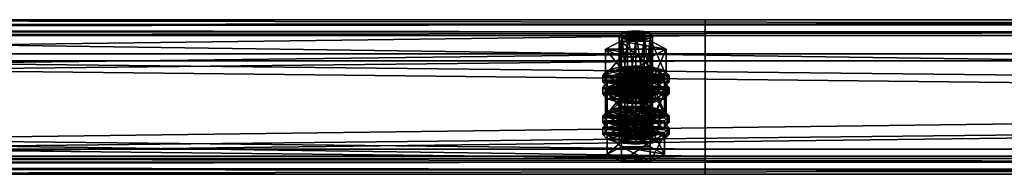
# Model space of a CAD drawing. Header units: millimetres. Extents: x 60485 to 71303, y 100 to 16900.
# Tile 884 of 1056: x 65852 to 66208, y 11183 to 11239. Entities that reach past the tile are written whole.
import ezdxf

# ---------------------------------------------------------------- set-up
doc = ezdxf.new("R2010")
doc.units = ezdxf.units.MM
doc.layers.add('13', color=7, linetype='Continuous')
doc.layers.add('9', color=7, linetype='Continuous')

msp = doc.modelspace()

# ---------------------------------------------------------------- meshes
at = {"layer": '13', "color": 7}
mesh = msp.add_polyface(dxfattribs=at)
corners = [(66075, 11231.12, 4822.22), (66072, 11231.36, 4822.99), (66072, 11210.32, 4829.43), (66069.8, 11232, 4825.09), (66069.8, 11210.96, 4831.53), (66069, 11232.88, 4827.96), (66069, 11211.84, 4834.4), (66069.8, 11233.76, 4830.83), (66069.8, 11212.72, 4837.26), (66072, 11234.4, 4832.93), (66072, 11213.36, 4839.36), (66075, 11234.63, 4833.7), (66075, 11213.6, 4840.13), (66078, 11231.36, 4822.99), (66080.2, 11232, 4825.09), (66081, 11232.88, 4827.96), (66080.2, 11233.76, 4830.83), (66078, 11234.4, 4832.93), (66080.48, 11225.32, 4820.34), (66069.52, 11225.32, 4820.34), (66069.52, 11215.76, 4823.26), (66064.03, 11228.1, 4829.42), (66064.03, 11218.53, 4832.35), (66069.52, 11230.88, 4838.51), (66069.52, 11221.31, 4841.43), (66080.48, 11221.31, 4841.43), (66085.97, 11228.1, 4829.42), (66080.48, 11215.76, 4823.26), (66064.61, 11215.99, 4839.4), (66085.39, 11215.99, 4839.4), (66069, 11217.27, 4843.6), (66081, 11217.27, 4843.6), (66075, 11217.74, 4845.14), (66064.61, 11216.78, 4826.61), (66063, 11218.53, 4832.35), (66063, 11216.14, 4833.08), (66064.61, 11220.29, 4838.09), (66064.61, 11217.9, 4838.82), (66069, 11221.57, 4842.29), (66069, 11219.18, 4843.02), (66075, 11222.04, 4843.82), (66075, 11219.65, 4844.55), (66085.39, 11216.78, 4826.61), (66087, 11218.53, 4832.35), (66085.39, 11220.29, 4838.09), (66081, 11221.57, 4842.29), (66085.39, 11217.9, 4838.82), (66087, 11216.14, 4833.08), (66072, 11216.73, 4775.18), (66078, 11216.73, 4775.18), (66069.8, 11217.38, 4777.28), (66080.2, 11217.38, 4777.28), (66069, 11218.25, 4780.15), (66081, 11218.25, 4780.15), (66069.8, 11219.13, 4783.02), (66080.2, 11219.13, 4783.02), (66072, 11219.77, 4785.12)]
mesh.append_faces([[corners[k] for k in face] for face in [(5, 8, 6, 6), (7, 10, 8, 8), (9, 12, 10, 10), (13, 1, 0, 0), (9, 17, 11, 11), (19, 22, 20, 20), (21, 24, 22, 22), (23, 25, 24, 24), (18, 21, 19, 19), (30, 31, 32, 32), (34, 37, 35, 35), (36, 39, 37, 37), (38, 41, 39, 39), (38, 45, 40, 40)]], dxfattribs={"vtx0": -1, "color": 7})
mesh.append_faces([[corners[k] for k in face] for face in [(1, 13, 3, 3), (3, 14, 5, 5), (5, 15, 7, 7), (7, 16, 9, 9), (21, 26, 23, 23), (24, 27, 22, 22), (28, 29, 30, 30), (33, 42, 34, 34), (34, 43, 36, 36), (36, 44, 38, 38), (39, 46, 37, 37), (37, 47, 35, 35), (48, 49, 50, 50), (50, 51, 52, 52), (52, 53, 54, 54), (54, 55, 56, 56)]], dxfattribs={"vtx0": -1, "vtx1": -1, "color": 7})
mesh.append_faces([[corners[k] for k in face] for face in [(0, 1, 2, 2), (1, 3, 4, 4), (3, 5, 6, 6), (5, 7, 8, 8), (7, 9, 10, 10), (9, 11, 12, 12), (18, 19, 20, 20), (19, 21, 22, 22), (21, 23, 24, 24), (33, 34, 35, 35), (34, 36, 37, 37), (36, 38, 39, 39), (38, 40, 41, 41)]], dxfattribs={"vtx2": -1, "vtx3": -1, "color": 7})
mesh = msp.add_polyface(dxfattribs=at)
corners = [(66081, 11232.88, 4827.96), (66080.2, 11232, 4825.09), (66080.2, 11210.96, 4831.53), (66081, 11211.84, 4834.4), (66078, 11231.36, 4822.99), (66078, 11210.32, 4829.43), (66075, 11231.12, 4822.22), (66075, 11210.09, 4828.66), (66075, 11234.63, 4833.7), (66078, 11234.4, 4832.93), (66078, 11213.36, 4839.36), (66075, 11213.6, 4840.13), (66080.2, 11233.76, 4830.83), (66080.2, 11212.72, 4837.26), (66069.8, 11232, 4825.09), (66069, 11232.88, 4827.96), (66069.8, 11233.76, 4830.83), (66072, 11234.4, 4832.93), (66085.97, 11228.1, 4829.42), (66080.48, 11225.32, 4820.34), (66080.48, 11215.76, 4823.26), (66085.97, 11218.53, 4832.35), (66069.52, 11215.76, 4823.26), (66069.52, 11230.88, 4838.51), (66080.48, 11230.88, 4838.51), (66080.48, 11221.31, 4841.43), (66064.03, 11228.1, 4829.42), (66069.52, 11221.31, 4841.43), (66069, 11217.27, 4843.6), (66085.39, 11215.99, 4839.4), (66081, 11217.27, 4843.6), (66075, 11222.04, 4843.82), (66081, 11221.57, 4842.29), (66081, 11219.18, 4843.02), (66075, 11219.65, 4844.55), (66085.39, 11220.29, 4838.09), (66085.39, 11217.9, 4838.82), (66087, 11218.53, 4832.35), (66087, 11216.14, 4833.08), (66063, 11218.53, 4832.35), (66085.39, 11216.78, 4826.61), (66064.61, 11220.29, 4838.09), (66069, 11221.57, 4842.29), (66069, 11219.18, 4843.02), (66064.61, 11217.9, 4838.82), (66078, 11216.73, 4775.18), (66072, 11216.73, 4775.18), (66075, 11216.5, 4774.41), (66069.8, 11217.38, 4777.28), (66080.2, 11217.38, 4777.28), (66069, 11218.25, 4780.15), (66081, 11218.25, 4780.15), (66069.8, 11219.13, 4783.02), (66080.2, 11219.13, 4783.02), (66072, 11219.77, 4785.12), (66078, 11219.77, 4785.12), (66075, 11220.01, 4785.88)]
mesh.append_faces([[corners[k] for k in face] for face in [(0, 2, 3, 3), (8, 10, 11, 11), (9, 13, 10, 10), (12, 3, 13, 13), (18, 20, 21, 21), (19, 22, 20, 20), (24, 21, 25, 25), (23, 18, 24, 24), (21, 27, 25, 25), (31, 33, 34, 34), (32, 36, 33, 33), (35, 38, 36, 36), (33, 43, 34, 34), (45, 46, 47, 47), (54, 55, 56, 56)]], dxfattribs={"vtx0": -1, "color": 7})
mesh.append_faces([[corners[k] for k in face] for face in [(14, 4, 1, 1), (15, 1, 0, 0), (16, 0, 12, 12), (17, 12, 9, 9), (26, 19, 18, 18), (27, 21, 20, 20), (28, 29, 30, 30), (39, 40, 37, 37), (41, 37, 35, 35), (42, 35, 32, 32), (43, 33, 36, 36), (44, 36, 38, 38), (48, 45, 49, 49), (50, 49, 51, 51), (52, 51, 53, 53), (54, 53, 55, 55)]], dxfattribs={"vtx0": -1, "vtx2": -1, "vtx3": -1, "color": 7})
mesh.append_faces([[corners[k] for k in face] for face in [(0, 1, 2, 2), (1, 4, 5, 5), (4, 6, 7, 7), (8, 9, 10, 10), (9, 12, 13, 13), (12, 0, 3, 3), (18, 19, 20, 20), (23, 24, 25, 25), (24, 18, 21, 21), (31, 32, 33, 33), (32, 35, 36, 36), (35, 37, 38, 38)]], dxfattribs={"vtx2": -1, "vtx3": -1, "color": 7})
mesh = msp.add_polyface(dxfattribs=at)
corners = [(66075, 11231.12, 4822.22), (66072, 11210.32, 4829.43), (66075, 11210.09, 4828.66), (66072, 11231.36, 4822.99), (66069.8, 11210.96, 4831.53), (66069.8, 11232, 4825.09), (66069, 11211.84, 4834.4), (66075, 11213.6, 4840.13), (66080.2, 11212.72, 4837.26), (66072, 11213.36, 4839.36), (66069.8, 11212.72, 4837.26), (66081, 11211.84, 4834.4), (66080.2, 11210.96, 4831.53), (66078, 11210.32, 4829.43), (66064.61, 11211.84, 4834.4), (66069.8, 11214.47, 4843), (66069.8, 11207.3, 4845.2), (66080.2, 11209.21, 4825.79), (66069.8, 11209.21, 4825.79), (66085.39, 11211.84, 4834.4), (66064.03, 11218.53, 4832.35), (66080.48, 11215.76, 4823.26), (66069.52, 11215.76, 4823.26), (66075, 11210.72, 4822.19), (66069, 11211.19, 4823.73), (66069, 11208.8, 4824.46), (66064.61, 11212.48, 4827.93), (66064.61, 11210.09, 4828.66), (66063, 11214.23, 4833.66), (66063, 11211.84, 4834.4), (66064.61, 11215.99, 4839.4), (66064.61, 11213.6, 4840.13), (66069, 11217.27, 4843.6), (66069, 11214.88, 4844.33), (66075, 11217.74, 4845.14), (66075, 11215.35, 4845.87), (66081, 11211.19, 4823.73), (66085.39, 11212.48, 4827.93), (66087, 11214.23, 4833.66), (66085.39, 11213.6, 4840.13), (66087, 11211.84, 4834.4), (66085.39, 11210.09, 4828.66), (66075, 11215.02, 4820.87), (66069, 11215.49, 4822.41), (66069, 11213.1, 4823.14), (66075, 11212.63, 4821.6), (66064.61, 11216.78, 4826.61), (66064.61, 11214.39, 4827.34), (66063, 11216.14, 4833.08), (66081, 11215.49, 4822.41), (66085.39, 11214.39, 4827.34), (66081, 11213.1, 4823.14), (66072, 11219.77, 4785.12), (66075, 11220.01, 4785.88), (66075, 11198.97, 4792.32), (66064.03, 11213.47, 4781.61), (66069.52, 11216.25, 4790.69), (66069.52, 11206.69, 4793.62), (66080.48, 11210.69, 4772.53), (66069.52, 11210.69, 4772.53), (66085.97, 11213.47, 4781.61)]
mesh.append_faces([[corners[k] for k in face] for face in [(0, 1, 2, 2), (3, 4, 1, 1), (5, 6, 4, 4), (1, 13, 2, 2), (17, 14, 18, 18), (20, 21, 22, 22), (24, 27, 25, 25), (26, 29, 27, 27), (28, 31, 29, 29), (30, 33, 31, 31), (32, 35, 33, 33), (36, 24, 23, 23), (42, 44, 45, 45), (43, 47, 44, 44), (46, 48, 47, 47), (58, 55, 59, 59)]], dxfattribs={"vtx0": -1, "color": 7})
mesh.append_faces([[corners[k] for k in face] for face in [(7, 8, 9, 9), (9, 8, 10, 10), (10, 11, 6, 6), (6, 12, 4, 4), (4, 13, 1, 1), (14, 19, 15, 15), (24, 36, 26, 26), (26, 37, 28, 28), (28, 38, 30, 30), (33, 39, 31, 31), (31, 40, 29, 29), (29, 41, 27, 27), (43, 49, 46, 46), (48, 50, 47, 47), (47, 51, 44, 44), (55, 60, 56, 56)]], dxfattribs={"vtx0": -1, "vtx1": -1, "color": 7})
mesh.append_faces([[corners[k] for k in face] for face in [(14, 15, 16, 16), (23, 24, 25, 25), (24, 26, 27, 27), (26, 28, 29, 29), (28, 30, 31, 31), (30, 32, 33, 33), (32, 34, 35, 35), (42, 43, 44, 44), (43, 46, 47, 47), (52, 53, 54, 54), (55, 56, 57, 57)]], dxfattribs={"vtx2": -1, "vtx3": -1, "color": 7})
mesh = msp.add_polyface(dxfattribs=at)
corners = [(66080.2, 11232, 4825.09), (66078, 11210.32, 4829.43), (66080.2, 11210.96, 4831.53), (66078, 11231.36, 4822.99), (66075, 11210.09, 4828.66), (66080.2, 11212.72, 4837.26), (66075, 11213.6, 4840.13), (66078, 11213.36, 4839.36), (66069.8, 11212.72, 4837.26), (66081, 11211.84, 4834.4), (66069, 11211.84, 4834.4), (66069.8, 11210.96, 4831.53), (66069.8, 11214.47, 4843), (66080.2, 11214.47, 4843), (66080.2, 11207.3, 4845.2), (66064.61, 11211.84, 4834.4), (66080.2, 11209.21, 4825.79), (66085.39, 11211.84, 4834.4), (66087, 11214.23, 4833.66), (66085.39, 11212.48, 4827.93), (66085.39, 11210.09, 4828.66), (66087, 11211.84, 4834.4), (66081, 11211.19, 4823.73), (66081, 11208.8, 4824.46), (66075, 11210.72, 4822.19), (66075, 11208.33, 4822.92), (66075, 11217.74, 4845.14), (66081, 11217.27, 4843.6), (66081, 11214.88, 4844.33), (66075, 11215.35, 4845.87), (66085.39, 11215.99, 4839.4), (66085.39, 11213.6, 4840.13), (66064.61, 11212.48, 4827.93), (66063, 11214.23, 4833.66), (66064.61, 11215.99, 4839.4), (66069, 11214.88, 4844.33), (66064.61, 11213.6, 4840.13), (66063, 11211.84, 4834.4), (66064.61, 11210.09, 4828.66), (66087, 11218.53, 4832.35), (66085.39, 11216.78, 4826.61), (66085.39, 11214.39, 4827.34), (66087, 11216.14, 4833.08), (66081, 11215.49, 4822.41), (66081, 11213.1, 4823.14), (66075, 11215.02, 4820.87), (66075, 11212.63, 4821.6), (66069, 11215.49, 4822.41), (66064.61, 11216.78, 4826.61), (66063, 11216.14, 4833.08), (66064.61, 11214.39, 4827.34), (66069, 11213.1, 4823.14), (66069.52, 11216.25, 4790.69), (66080.48, 11216.25, 4790.69), (66080.48, 11206.69, 4793.62), (66085.97, 11213.47, 4781.61), (66085.97, 11203.91, 4784.53), (66064.03, 11213.47, 4781.61), (66080.48, 11210.69, 4772.53)]
mesh.append_faces([[corners[k] for k in face] for face in [(0, 1, 2, 2), (3, 4, 1, 1), (5, 6, 7, 7), (12, 17, 13, 13), (18, 20, 21, 21), (19, 23, 20, 20), (26, 28, 29, 29), (27, 31, 28, 28), (30, 21, 31, 31), (28, 35, 29, 29), (39, 41, 42, 42), (40, 44, 41, 41), (43, 46, 44, 44), (43, 47, 45, 45), (51, 44, 46, 46), (52, 55, 53, 53)]], dxfattribs={"vtx0": -1, "color": 7})
mesh.append_faces([[corners[k] for k in face] for face in [(8, 5, 9, 9), (10, 9, 2, 2), (11, 2, 1, 1), (15, 16, 17, 17), (32, 22, 19, 19), (33, 19, 18, 18), (34, 18, 30, 30), (35, 28, 31, 31), (36, 31, 21, 21), (37, 21, 20, 20), (38, 20, 23, 23), (48, 43, 40, 40), (49, 42, 41, 41), (50, 41, 44, 44), (57, 58, 55, 55)]], dxfattribs={"vtx0": -1, "vtx2": -1, "vtx3": -1, "color": 7})
mesh.append_faces([[corners[k] for k in face] for face in [(12, 13, 14, 14), (18, 19, 20, 20), (19, 22, 23, 23), (22, 24, 25, 25), (26, 27, 28, 28), (27, 30, 31, 31), (30, 18, 21, 21), (39, 40, 41, 41), (40, 43, 44, 44), (43, 45, 46, 46), (52, 53, 54, 54), (53, 55, 56, 56)]], dxfattribs={"vtx2": -1, "vtx3": -1, "color": 7})
mesh = msp.add_polyface(dxfattribs=at)
corners = [(66085.39, 11211.84, 4834.4), (66080.2, 11209.21, 4825.79), (66080.2, 11202.04, 4827.98), (66085.39, 11204.67, 4836.59), (66069.8, 11202.04, 4827.98), (66080.2, 11214.47, 4843), (66080.2, 11207.3, 4845.2), (66069.8, 11207.3, 4845.2), (66081, 11211.19, 4823.73), (66075, 11208.33, 4822.92), (66081, 11208.8, 4824.46), (66081, 11218.25, 4780.15), (66080.2, 11217.38, 4777.28), (66080.2, 11196.34, 4783.71), (66081, 11197.22, 4786.58), (66078, 11216.73, 4775.18), (66078, 11195.7, 4781.61), (66075, 11216.5, 4774.41), (66075, 11195.46, 4780.84), (66075, 11220.01, 4785.88), (66078, 11219.77, 4785.12), (66078, 11198.73, 4791.55), (66075, 11198.97, 4792.32), (66080.2, 11219.13, 4783.02), (66080.2, 11198.09, 4789.45), (66085.97, 11213.47, 4781.61), (66080.48, 11210.69, 4772.53), (66080.48, 11201.13, 4775.45), (66085.97, 11203.91, 4784.53), (66069.52, 11201.13, 4775.45), (66080.48, 11216.25, 4790.69), (66080.48, 11206.69, 4793.62), (66069.52, 11206.69, 4793.62), (66075, 11203.12, 4797.33), (66081, 11202.65, 4795.79), (66081, 11200.25, 4796.52), (66069, 11202.65, 4795.79), (66085.39, 11201.36, 4791.59), (66087, 11203.91, 4784.53), (66085.39, 11202.15, 4778.8), (66085.39, 11199.76, 4779.53), (66087, 11201.52, 4785.27), (66075, 11207.42, 4796.01), (66081, 11206.95, 4794.47), (66081, 11204.56, 4795.2), (66075, 11205.03, 4796.74), (66085.39, 11205.66, 4790.27), (66085.39, 11203.27, 4791), (66064.61, 11202.15, 4778.8), (66081, 11200.87, 4774.6), (66063, 11203.91, 4784.53), (66064.61, 11205.66, 4790.27), (66069, 11206.95, 4794.47), (66064.61, 11203.27, 4791)]
mesh.append_faces([[corners[k] for k in face] for face in [(0, 2, 3, 3), (1, 4, 2, 2), (5, 3, 6, 6), (3, 7, 6, 6), (8, 9, 10, 10), (11, 13, 14, 14), (12, 16, 13, 13), (19, 21, 22, 22), (20, 24, 21, 21), (23, 14, 24, 24), (25, 27, 28, 28), (26, 29, 27, 27), (30, 28, 31, 31), (28, 32, 31, 31), (36, 34, 33, 33), (38, 40, 41, 41), (42, 44, 45, 45), (43, 47, 44, 44), (46, 41, 47, 47), (52, 43, 42, 42), (47, 45, 44, 44)]], dxfattribs={"vtx0": -1, "color": 7})
mesh.append_faces([[corners[k] for k in face] for face in [(7, 3, 2, 2), (32, 28, 27, 27), (36, 37, 34, 34), (48, 49, 39, 39), (50, 39, 38, 38), (51, 38, 46, 46), (52, 46, 43, 43), (53, 47, 41, 41)]], dxfattribs={"vtx0": -1, "vtx2": -1, "vtx3": -1, "color": 7})
mesh.append_faces([[corners[k] for k in face] for face in [(0, 1, 2, 2), (5, 0, 3, 3), (11, 12, 13, 13), (12, 15, 16, 16), (15, 17, 18, 18), (19, 20, 21, 21), (20, 23, 24, 24), (23, 11, 14, 14), (25, 26, 27, 27), (33, 34, 35, 35), (38, 39, 40, 40), (42, 43, 44, 44), (43, 46, 47, 47), (46, 38, 41, 41)]], dxfattribs={"vtx2": -1, "vtx3": -1, "color": 7})
mesh = msp.add_polyface(dxfattribs=at)
corners = [(66080.2, 11209.21, 4825.79), (66069.8, 11209.21, 4825.79), (66069.8, 11202.04, 4827.98), (66064.61, 11211.84, 4834.4), (66064.61, 11204.67, 4836.59), (66069.8, 11207.3, 4845.2), (66069.8, 11214.47, 4843), (66080.2, 11207.3, 4845.2), (66080.2, 11202.04, 4827.98), (66075, 11210.72, 4822.19), (66069, 11208.8, 4824.46), (66075, 11208.33, 4822.92), (66064.61, 11210.09, 4828.66), (66081, 11208.8, 4824.46), (66075, 11216.5, 4774.41), (66072, 11216.73, 4775.18), (66072, 11195.7, 4781.61), (66069.8, 11217.38, 4777.28), (66069.8, 11196.34, 4783.71), (66069, 11218.25, 4780.15), (66069, 11197.22, 4786.58), (66069.8, 11219.13, 4783.02), (66069.8, 11198.09, 4789.45), (66072, 11219.77, 4785.12), (66072, 11198.73, 4791.55), (66075, 11198.97, 4792.32), (66080.48, 11210.69, 4772.53), (66069.52, 11210.69, 4772.53), (66069.52, 11201.13, 4775.45), (66064.03, 11213.47, 4781.61), (66064.03, 11203.91, 4784.53), (66069.52, 11206.69, 4793.62), (66069.52, 11216.25, 4790.69), (66080.48, 11206.69, 4793.62), (66080.48, 11201.13, 4775.45), (66064.61, 11201.36, 4791.59), (66069, 11202.65, 4795.79), (66069, 11200.25, 4796.52), (66075, 11203.12, 4797.33), (66075, 11200.73, 4798.06), (66085.39, 11201.36, 4791.59), (66064.61, 11202.15, 4778.8), (66063, 11203.91, 4784.53), (66063, 11201.52, 4785.27), (66064.61, 11205.66, 4790.27), (66064.61, 11203.27, 4791), (66069, 11206.95, 4794.47), (66069, 11204.56, 4795.2), (66075, 11207.42, 4796.01), (66075, 11205.03, 4796.74), (66069, 11200.87, 4774.6), (66081, 11200.87, 4774.6), (66085.39, 11202.15, 4778.8), (66087, 11203.91, 4784.53), (66085.39, 11205.66, 4790.27), (66085.39, 11203.27, 4791), (66087, 11201.52, 4785.27)]
mesh.append_faces([[corners[k] for k in face] for face in [(1, 4, 2, 2), (3, 5, 4, 4), (6, 7, 5, 5), (4, 8, 2, 2), (9, 10, 11, 11), (10, 13, 11, 11), (17, 20, 18, 18), (19, 22, 20, 20), (21, 24, 22, 22), (23, 25, 24, 24), (27, 30, 28, 28), (29, 31, 30, 30), (32, 33, 31, 31), (30, 34, 28, 28), (42, 45, 43, 43), (44, 47, 45, 45), (46, 49, 47, 47)]], dxfattribs={"vtx0": -1, "color": 7})
mesh.append_faces([[corners[k] for k in face] for face in [(5, 8, 4, 4), (12, 13, 10, 10), (31, 34, 30, 30), (35, 40, 36, 36), (50, 51, 41, 41), (41, 52, 42, 42), (42, 53, 44, 44), (44, 54, 46, 46), (49, 55, 47, 47), (47, 55, 45, 45), (45, 56, 43, 43)]], dxfattribs={"vtx0": -1, "vtx1": -1, "color": 7})
mesh.append_faces([[corners[k] for k in face] for face in [(0, 1, 2, 2), (1, 3, 4, 4), (14, 15, 16, 16), (15, 17, 18, 18), (17, 19, 20, 20), (19, 21, 22, 22), (21, 23, 24, 24), (26, 27, 28, 28), (27, 29, 30, 30), (35, 36, 37, 37), (36, 38, 39, 39), (41, 42, 43, 43), (42, 44, 45, 45), (44, 46, 47, 47), (46, 48, 49, 49)]], dxfattribs={"vtx2": -1, "vtx3": -1, "color": 7})
mesh = msp.add_polyface(dxfattribs=at)
corners = [(66075, 11216.5, 4774.41), (66072, 11195.7, 4781.61), (66075, 11195.46, 4780.84), (66072, 11216.73, 4775.18), (66069.8, 11196.34, 4783.71), (66078, 11198.73, 4791.55), (66072, 11198.73, 4791.55), (66075, 11198.97, 4792.32), (66080.2, 11198.09, 4789.45), (66069.8, 11198.09, 4789.45), (66081, 11197.22, 4786.58), (66069, 11197.22, 4786.58), (66080.2, 11196.34, 4783.71), (66078, 11195.7, 4781.61), (66080.2, 11194.58, 4777.98), (66069.8, 11194.58, 4777.98), (66069.8, 11187.41, 4780.17), (66064.61, 11197.22, 4786.58), (66064.61, 11190.04, 4788.78), (66069.8, 11199.85, 4795.19), (66069.8, 11192.68, 4797.38), (66080.2, 11192.68, 4797.38), (66085.39, 11197.22, 4786.58), (66080.2, 11187.41, 4780.17), (66075, 11196.1, 4774.38), (66069, 11196.57, 4775.91), (66069, 11194.18, 4776.64), (66075, 11193.7, 4775.11), (66064.61, 11197.85, 4780.11), (66064.61, 11195.46, 4780.84), (66063, 11199.61, 4785.85), (66063, 11197.22, 4786.58), (66064.61, 11201.36, 4791.59), (66064.61, 11198.97, 4792.32), (66069, 11200.25, 4796.52), (66069, 11202.65, 4795.79), (66075, 11200.73, 4798.06), (66081, 11196.57, 4775.91), (66085.39, 11197.85, 4780.11), (66087, 11199.61, 4785.85), (66085.39, 11198.97, 4792.32), (66087, 11197.22, 4786.58), (66085.39, 11195.46, 4780.84), (66081, 11194.18, 4776.64), (66075, 11200.4, 4773.06), (66069, 11200.87, 4774.6), (66069, 11198.48, 4775.33), (66075, 11198.01, 4773.79), (66064.61, 11202.15, 4778.8), (66064.61, 11199.76, 4779.53), (66063, 11201.52, 4785.27), (66085.39, 11199.76, 4779.53), (66081, 11198.48, 4775.33)]
mesh.append_faces([[corners[k] for k in face] for face in [(0, 1, 2, 2), (3, 4, 1, 1), (5, 6, 7, 7), (1, 13, 2, 2), (15, 18, 16, 16), (17, 20, 18, 18), (19, 21, 20, 20), (14, 17, 15, 15), (18, 23, 16, 16), (24, 26, 27, 27), (25, 29, 26, 26), (28, 31, 29, 29), (30, 33, 31, 31), (32, 34, 33, 33), (35, 36, 34, 34), (44, 46, 47, 47), (45, 49, 46, 46), (48, 50, 49, 49)]], dxfattribs={"vtx0": -1, "color": 7})
mesh.append_faces([[corners[k] for k in face] for face in [(6, 8, 9, 9), (9, 10, 11, 11), (11, 12, 4, 4), (4, 13, 1, 1), (17, 22, 19, 19), (20, 23, 18, 18), (25, 37, 28, 28), (28, 38, 30, 30), (30, 39, 32, 32), (36, 40, 34, 34), (34, 40, 33, 33), (33, 41, 31, 31), (31, 42, 29, 29), (29, 43, 26, 26), (50, 51, 49, 49), (49, 52, 46, 46)]], dxfattribs={"vtx0": -1, "vtx1": -1, "color": 7})
mesh.append_faces([[corners[k] for k in face] for face in [(14, 15, 16, 16), (15, 17, 18, 18), (17, 19, 20, 20), (24, 25, 26, 26), (25, 28, 29, 29), (28, 30, 31, 31), (30, 32, 33, 33), (44, 45, 46, 46), (45, 48, 49, 49)]], dxfattribs={"vtx2": -1, "vtx3": -1, "color": 7})
mesh = msp.add_polyface(dxfattribs=at)
corners = [(66078, 11216.73, 4775.18), (66075, 11195.46, 4780.84), (66078, 11195.7, 4781.61), (66072, 11198.73, 4791.55), (66078, 11198.73, 4791.55), (66080.2, 11198.09, 4789.45), (66069.8, 11198.09, 4789.45), (66081, 11197.22, 4786.58), (66069, 11197.22, 4786.58), (66080.2, 11196.34, 4783.71), (66069.8, 11196.34, 4783.71), (66085.39, 11197.22, 4786.58), (66080.2, 11194.58, 4777.98), (66080.2, 11187.41, 4780.17), (66085.39, 11190.04, 4788.78), (66069.8, 11187.41, 4780.17), (66069.8, 11199.85, 4795.19), (66080.2, 11199.85, 4795.19), (66080.2, 11192.68, 4797.38), (66064.61, 11197.22, 4786.58), (66069.8, 11192.68, 4797.38), (66087, 11199.61, 4785.85), (66085.39, 11197.85, 4780.11), (66085.39, 11195.46, 4780.84), (66087, 11197.22, 4786.58), (66081, 11196.57, 4775.91), (66081, 11194.18, 4776.64), (66075, 11196.1, 4774.38), (66075, 11193.7, 4775.11), (66075, 11203.12, 4797.33), (66081, 11200.25, 4796.52), (66075, 11200.73, 4798.06), (66081, 11202.65, 4795.79), (66085.39, 11201.36, 4791.59), (66085.39, 11198.97, 4792.32), (66069, 11196.57, 4775.91), (66064.61, 11197.85, 4780.11), (66063, 11199.61, 4785.85), (66064.61, 11201.36, 4791.59), (66064.61, 11198.97, 4792.32), (66063, 11197.22, 4786.58), (66064.61, 11195.46, 4780.84), (66069, 11194.18, 4776.64), (66085.39, 11202.15, 4778.8), (66081, 11200.87, 4774.6), (66081, 11198.48, 4775.33), (66085.39, 11199.76, 4779.53), (66075, 11200.4, 4773.06), (66075, 11198.01, 4773.79), (66069, 11200.87, 4774.6), (66063, 11201.52, 4785.27), (66087, 11201.52, 4785.27), (66064.61, 11199.76, 4779.53), (66069, 11198.48, 4775.33)]
mesh.append_faces([[corners[k] for k in face] for face in [(0, 1, 2, 2), (11, 13, 14, 14), (12, 15, 13, 13), (17, 14, 18, 18), (16, 11, 17, 17), (14, 20, 18, 18), (21, 23, 24, 24), (22, 26, 23, 23), (25, 28, 26, 26), (29, 30, 31, 31), (32, 34, 30, 30), (33, 24, 34, 34), (25, 35, 27, 27), (34, 31, 30, 30), (42, 26, 28, 28), (43, 45, 46, 46), (44, 48, 45, 45), (44, 49, 47, 47), (53, 45, 48, 48)]], dxfattribs={"vtx0": -1, "color": 7})
mesh.append_faces([[corners[k] for k in face] for face in [(3, 4, 5, 5), (6, 5, 7, 7), (8, 7, 9, 9), (10, 9, 2, 2), (19, 12, 11, 11), (20, 14, 13, 13), (36, 25, 22, 22), (37, 22, 21, 21), (38, 21, 33, 33), (39, 34, 24, 24), (40, 24, 23, 23), (41, 23, 26, 26), (50, 51, 46, 46), (52, 46, 45, 45)]], dxfattribs={"vtx0": -1, "vtx2": -1, "vtx3": -1, "color": 7})
mesh.append_faces([[corners[k] for k in face] for face in [(11, 12, 13, 13), (16, 17, 18, 18), (17, 11, 14, 14), (21, 22, 23, 23), (22, 25, 26, 26), (25, 27, 28, 28), (32, 33, 34, 34), (33, 21, 24, 24), (43, 44, 45, 45), (44, 47, 48, 48)]], dxfattribs={"vtx2": -1, "vtx3": -1, "color": 7})
at = {"layer": '9', "color": 243}
mesh = msp.add_polyface(dxfattribs=at)
corners = [(62900, 11234.31, 4738.63), (62900, 11189.37, 4752.38), (66100, 11189.37, 4752.38), (66100, 11234.31, 4738.63), (62900, 11223.88, 4865.22), (66100, 11223.88, 4865.22), (62900, 11188.5, 4876.04), (66100, 11188.5, 4876.04), (62900, 11184.7, 4863.61), (66100, 11184.7, 4863.61), (62900, 11182.79, 4864.2), (66100, 11182.79, 4864.2), (62900, 11187.17, 4878.54), (66100, 11187.17, 4878.54), (62900, 11226.38, 4866.55), (66100, 11226.38, 4866.55), (62900, 11191.87, 4753.71), (66100, 11191.87, 4753.71), (62900, 11232.98, 4741.13), (66100, 11232.98, 4741.13), (62900, 11236.79, 4753.56), (66100, 11236.79, 4753.56), (62900, 11238.7, 4752.98), (66100, 11238.7, 4752.98)]
mesh.append_faces([[corners[k] for k in face] for face in [(0, 2, 3, 3), (1, 5, 2, 2), (4, 7, 5, 5), (6, 9, 7, 7), (8, 11, 9, 9), (10, 13, 11, 11), (12, 15, 13, 13), (14, 17, 15, 15), (16, 19, 17, 17), (18, 21, 19, 19), (20, 23, 21, 21), (22, 3, 23, 23), (20, 0, 22, 22), (8, 12, 10, 10), (11, 7, 9, 9)]], dxfattribs={"vtx0": -1, "color": 243})
mesh.append_faces([[corners[k] for k in face] for face in [(1, 16, 4, 4), (16, 0, 18, 18), (18, 0, 20, 20), (12, 6, 14, 14), (14, 4, 16, 16), (3, 19, 23, 23), (19, 2, 17, 17), (17, 2, 15, 15), (15, 5, 13, 13), (13, 7, 11, 11)]], dxfattribs={"vtx0": -1, "vtx1": -1, "color": 243})
mesh.append_faces([[corners[k] for k in face] for face in [(16, 1, 0, 0), (12, 8, 6, 6), (14, 6, 4, 4), (19, 3, 2, 2), (15, 2, 5, 5), (13, 5, 7, 7)]], dxfattribs={"vtx0": -1, "vtx2": -1, "vtx3": -1, "color": 243})
mesh.append_faces([[corners[k] for k in face] for face in [(21, 23, 19, 19)]], dxfattribs={"vtx1": -1, "color": 243})
mesh.append_faces([[corners[k] for k in face] for face in [(0, 1, 2, 2), (1, 4, 5, 5), (4, 6, 7, 7), (6, 8, 9, 9), (8, 10, 11, 11), (10, 12, 13, 13), (12, 14, 15, 15), (14, 16, 17, 17), (16, 18, 19, 19), (18, 20, 21, 21), (20, 22, 23, 23), (22, 0, 3, 3)]], dxfattribs={"vtx2": -1, "vtx3": -1, "color": 243})
mesh = msp.add_polyface(dxfattribs=at)
corners = [(65500, 11234.31, 4738.63), (65500, 11189.37, 4752.38), (68700, 11189.37, 4752.38), (68700, 11234.31, 4738.63), (65500, 11223.88, 4865.22), (68700, 11223.88, 4865.22), (65500, 11188.5, 4876.04), (68700, 11188.5, 4876.04), (65500, 11184.7, 4863.61), (68700, 11184.7, 4863.61), (65500, 11182.79, 4864.2), (68700, 11182.79, 4864.2), (65500, 11187.17, 4878.54), (68700, 11187.17, 4878.54), (65500, 11226.38, 4866.55), (68700, 11226.38, 4866.55), (65500, 11191.87, 4753.71), (68700, 11191.87, 4753.71), (65500, 11232.98, 4741.13), (68700, 11232.98, 4741.13), (65500, 11236.79, 4753.56), (68700, 11236.79, 4753.56), (65500, 11238.7, 4752.98), (68700, 11238.7, 4752.98)]
mesh.append_faces([[corners[k] for k in face] for face in [(0, 2, 3, 3), (1, 5, 2, 2), (4, 7, 5, 5), (6, 9, 7, 7), (8, 11, 9, 9), (10, 13, 11, 11), (12, 15, 13, 13), (14, 17, 15, 15), (16, 19, 17, 17), (18, 21, 19, 19), (20, 23, 21, 21), (22, 3, 23, 23), (20, 0, 22, 22), (8, 12, 10, 10), (11, 7, 9, 9), (23, 19, 21, 21)]], dxfattribs={"vtx0": -1, "color": 243})
mesh.append_faces([[corners[k] for k in face] for face in [(0, 16, 1, 1), (16, 0, 18, 18), (18, 0, 20, 20), (12, 6, 14, 14), (14, 1, 16, 16), (3, 19, 23, 23), (19, 2, 17, 17), (17, 2, 15, 15), (15, 5, 13, 13), (13, 7, 11, 11)]], dxfattribs={"vtx0": -1, "vtx1": -1, "color": 243})
mesh.append_faces([[corners[k] for k in face] for face in [(12, 8, 6, 6), (14, 6, 4, 4), (14, 4, 1, 1), (19, 3, 2, 2), (15, 2, 5, 5), (13, 5, 7, 7)]], dxfattribs={"vtx0": -1, "vtx2": -1, "vtx3": -1, "color": 243})
mesh.append_faces([[corners[k] for k in face] for face in [(0, 1, 2, 2), (1, 4, 5, 5), (4, 6, 7, 7), (6, 8, 9, 9), (8, 10, 11, 11), (10, 12, 13, 13), (12, 14, 15, 15), (14, 16, 17, 17), (16, 18, 19, 19), (18, 20, 21, 21), (20, 22, 23, 23), (22, 0, 3, 3)]], dxfattribs={"vtx2": -1, "vtx3": -1, "color": 243})

doc.saveas('drawing.dxf')
